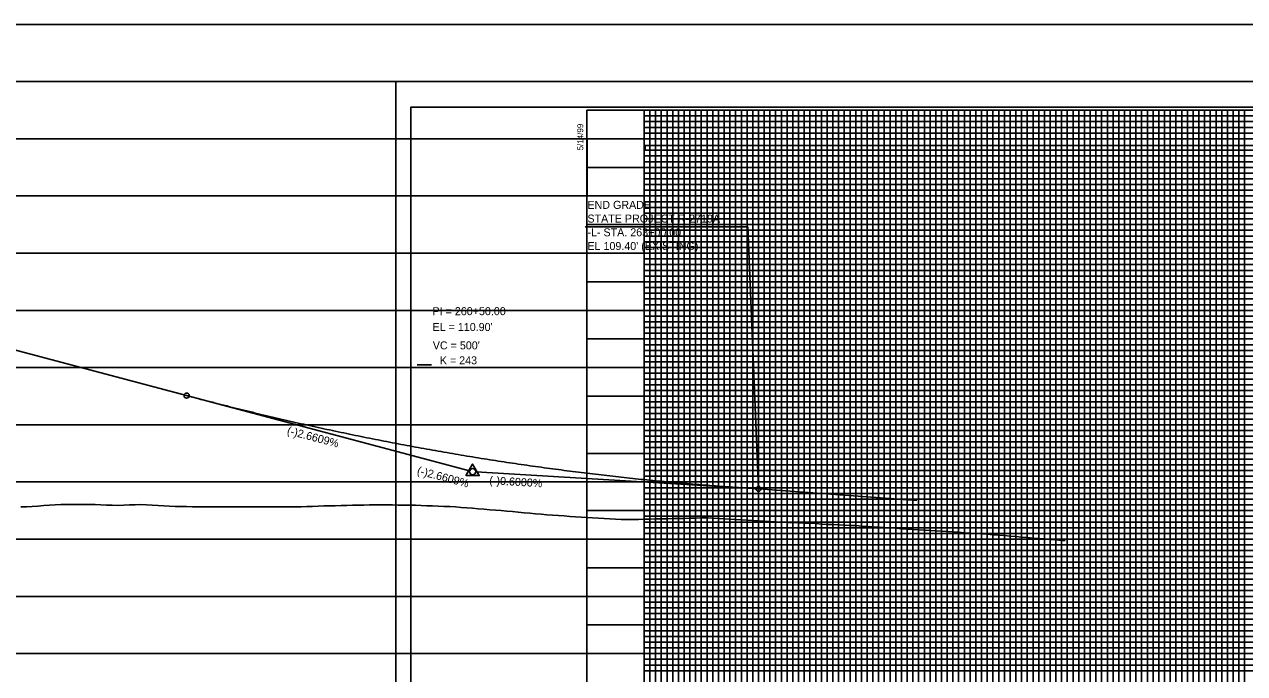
# Model space of a CAD drawing. Extents: x 2345490 to 2436403, y 465165 to 573888.
# Drawn here: x 2405980 to 2407047, y 564809 to 565377 of the extents above; entities that cross this region are included whole.
import ezdxf

# ---------------------------------------------------------------- set-up
doc = ezdxf.new("R2010")
doc.units = 0
for name, color, linetype in [('Old_Level_1', 7, 'Continuous'), ('Old_Level_18', 7, 'Continuous'), ('Old_Level_2', 7, 'Continuous'), ('Old_Level_41', 7, 'Continuous'), ('Old_Level_42', 7, 'Continuous'), ('Old_Level_43', 7, 'Continuous'), ('Old_Level_50', 7, 'Continuous'), ('Old_Level_51', 7, 'Continuous'), ('Old_Level_57', 7, 'Continuous')]:
    doc.layers.add(name, color=color, linetype=linetype)

msp = doc.modelspace()

# ---------------------------------------------------------------- linework, layer by layer
at = {"layer": 'Old_Level_1'}
msp.add_line((2406621.5425, 564970.534), (2406759.97925, 564960.44675), dxfattribs=at)
for points in [[(2405976.5425, 564954.73175), (2405981.5425, 564954.8265), (2405986.5425, 564955.1705), (2405991.5425, 564955.5145), (2405996.5425, 564955.8585), (2406001.5425, 564956.2025), (2406006.5425, 564956.5465), (2406011.5425, 564956.8905), (2406016.5425, 564956.85225), (2406021.5425, 564956.84275), (2406026.5425, 564956.8335), (2406031.5425, 564956.82425), (2406036.5425, 564956.815), (2406041.5425, 564956.762), (2406046.5425, 564956.56725), (2406051.5425, 564956.3725), (2406056.5425, 564956.17775), (2406061.5425, 564956.0775), (2406066.5425, 564956.37575), (2406071.5425, 564956.52725), (2406076.5425, 564956.67875), (2406081.5425, 564956.83025), (2406086.5425, 564956.58375), (2406091.5425, 564956.27925), (2406096.5425, 564955.975), (2406101.5425, 564955.6705), (2406106.5425, 564955.366), (2406111.5425, 564955.047), (2406116.5425, 564955.00675), (2406121.5425, 564954.96625), (2406126.5425, 564954.92575), (2406131.5425, 564954.8855), (2406136.5425, 564954.91375), (2406141.5425, 564954.90425), (2406146.5425, 564954.89475), (2406151.5425, 564954.88425), (2406156.5425, 564954.88), (2406161.5425, 564954.87825), (2406166.5425, 564954.87675), (2406171.5425, 564954.87525), (2406176.5425, 564954.87375), (2406181.5425, 564954.872), (2406186.5425, 564954.8555), (2406191.5425, 564954.862), (2406196.5425, 564954.86825), (2406201.5425, 564954.87475), (2406206.5425, 564954.88125), (2406211.5425, 564954.8875), (2406216.5425, 564954.89625), (2406221.5425, 564954.94025), (2406226.5425, 564955.0905), (2406231.5425, 564955.241), (2406236.5425, 564955.39125), (2406241.5425, 564955.54175), (2406246.5425, 564955.692), (2406251.5425, 564955.8135), (2406256.5425, 564955.9215), (2406261.5425, 564956.02925), (2406266.5425, 564956.137), (2406271.5425, 564956.24475), (2406276.5425, 564956.35275), (2406281.5425, 564956.4605), (2406286.5425, 564956.54675), (2406291.5425, 564956.5035), (2406296.5425, 564956.46575), (2406301.5425, 564956.428), (2406306.5425, 564956.3905), (2406311.5425, 564956.35275), (2406316.5425, 564956.315), (2406321.5425, 564956.231), (2406326.5425, 564956.01075), (2406331.5425, 564955.7905), (2406336.5425, 564955.57), (2406341.5425, 564955.34975), (2406346.5425, 564955.1295), (2406351.5425, 564955.02775), (2406356.5425, 564954.7765), (2406361.5425, 564954.36925), (2406366.5425, 564953.96175), (2406371.5425, 564953.55425)], [(2406371.5425, 564953.55425), (2406376.5425, 564953.14675), (2406381.5425, 564952.7395), (2406386.5425, 564952.332), (2406391.5425, 564951.9245), (2406396.5425, 564951.50025), (2406401.5425, 564951.043), (2406406.5425, 564950.58575), (2406411.5425, 564950.1285), (2406416.5425, 564949.671), (2406421.5425, 564949.21375), (2406426.5425, 564948.7565), (2406431.5425, 564948.30825), (2406436.5425, 564947.94125), (2406441.5425, 564947.574), (2406446.5425, 564947.207), (2406451.5425, 564946.84), (2406456.5425, 564946.473), (2406461.5425, 564946.106), (2406466.5425, 564945.739), (2406471.5425, 564945.427), (2406476.5425, 564945.1275), (2406481.5425, 564944.828), (2406486.5425, 564944.5285), (2406491.5425, 564944.22925), (2406496.5425, 564943.92975), (2406501.5425, 564943.63025), (2406506.5425, 564943.60525), (2406511.5425, 564943.729), (2406516.5425, 564943.85275), (2406521.5425, 564943.9765), (2406526.5425, 564944.1), (2406531.5425, 564944.22375), (2406536.5425, 564944.3475), (2406541.5425, 564944.38225), (2406546.5425, 564944.5015), (2406551.5425, 564944.622), (2406556.5425, 564944.74225), (2406561.5425, 564944.86275), (2406566.5425, 564944.98325), (2406571.5425, 564945.1035), (2406576.5425, 564945.175), (2406581.5425, 564944.889), (2406586.5425, 564944.603), (2406591.5425, 564944.317), (2406596.5425, 564944.031), (2406601.5425, 564943.745), (2406606.5425, 564943.4655), (2406611.5425, 564943.1775), (2406616.5425, 564942.8855), (2406621.5425, 564942.5935), (2406626.5425, 564942.3015), (2406631.5425, 564942.00925), (2406636.5425, 564941.70725), (2406641.5425, 564941.42175), (2406646.5425, 564941.2255), (2406651.5425, 564941.0295), (2406656.5425, 564940.83325), (2406661.5425, 564940.63725), (2406666.5425, 564940.441), (2406671.5425, 564940.17575), (2406676.5425, 564939.719), (2406681.5425, 564939.49425), (2406686.5425, 564939.2695), (2406691.5425, 564939.04475), (2406696.5425, 564938.82), (2406701.5425, 564938.59525), (2406706.5425, 564938.34675), (2406711.5425, 564937.8545), (2406716.5425, 564937.5505), (2406721.5425, 564937.24625), (2406726.5425, 564936.94225), (2406731.5425, 564936.63825), (2406736.5425, 564936.334), (2406741.5425, 564936.03), (2406746.5425, 564935.71925), (2406751.5425, 564935.4005), (2406756.5425, 564935.0815), (2406761.5425, 564934.76275), (2406766.5425, 564934.44375), (2406771.5425, 564934.125), (2406776.5425, 564933.806), (2406781.5425, 564933.56775), (2406786.5425, 564933.23125), (2406791.5425, 564932.8945), (2406796.5425, 564932.55775), (2406801.5425, 564932.22125), (2406806.5425, 564931.8845), (2406811.5425, 564931.57125), (2406816.5425, 564931.191), (2406821.5425, 564930.81075), (2406826.5425, 564930.4305), (2406831.5425, 564930.05025), (2406836.5425, 564929.67025), (2406841.5425, 564929.264), (2406846.5425, 564928.8365), (2406851.5425, 564928.409), (2406856.5425, 564927.98175), (2406861.5425, 564927.55425), (2406866.5425, 564927.127), (2406871.5425, 564926.70975)], [(2406871.5425, 564926.70975), (2406876.5425, 564926.304), (2406881.5425, 564925.89825), (2406886.5425, 564925.4925), (2406889.5525, 564925.24825)]]:
    msp.add_lwpolyline(points, dxfattribs=at)
at = {"layer": 'Old_Level_18'}
msp.add_lwpolyline([(2407971.5425, 565301.534), (2406471.5425, 565301.534), (2406471.5425, 564251.534), (2407971.5425, 564251.534)], close=True, dxfattribs=at)
at = {"layer": 'Old_Level_2'}
for p, q in [((2406470.013, 565199.6125), (2406612.13125, 565199.6125)), ((2406621.5425, 564970.534), (2406612.13125, 565199.6125)), ((2405946.5425, 565098.62075), (2406121.5425, 565052.0555)), ((2406121.5425, 565052.0555), (2406368.885, 564986.241)), ((2406621.5425, 564970.534), (2406374.28775, 564985.36925))]:
    msp.add_line(p, q, dxfattribs=at)
msp.add_lwpolyline([(2406365.68225, 564982.10625), (2406377.42475, 564982.10625), (2406371.55375, 564992.232)], close=True, dxfattribs=at)
for centre, radius in [((2406121.5425, 565052.0555), 2.25), ((2406371.5425, 564985.534), 2.75), ((2406621.5425, 564970.534), 2.25)]:
    msp.add_circle(centre, radius, dxfattribs=at)
msp.add_spline([(2406121.5425, 565052.0555), (2406131.5425, 565049.41525), (2406141.5425, 565046.81625), (2406151.5425, 565044.2585), (2406161.5425, 565041.742), (2406171.5425, 565039.2665), (2406181.5425, 565036.83225), (2406191.5425, 565034.43925), (2406201.5425, 565032.0875), (2406211.5425, 565029.777), (2406221.5425, 565027.50775), (2406231.5425, 565025.27975), (2406241.5425, 565023.09275), (2406251.5425, 565020.94725), (2406261.5425, 565018.84275), (2406271.5425, 565016.7795), (2406281.5425, 565014.7575), (2406291.5425, 565012.77675), (2406301.5425, 565010.83725), (2406311.5425, 565008.93875), (2406321.5425, 565007.08175), (2406331.5425, 565005.26575), (2406341.5425, 565003.491), (2406351.5425, 565001.7575), (2406361.5425, 565000.06525), (2406371.5425, 564998.41425), (2406381.5425, 564996.8045), (2406391.5425, 564995.236), (2406401.5425, 564993.7085), (2406411.5425, 564992.22225), (2406421.5425, 564990.77725), (2406431.5425, 564989.3735), (2406441.5425, 564988.011), (2406451.5425, 564986.68975), (2406461.5425, 564985.40975), (2406471.5425, 564984.17075), (2406481.5425, 564982.97325), (2406491.5425, 564981.81675), (2406501.5425, 564980.7015), (2406511.5425, 564979.6275), (2406521.5425, 564978.59475), (2406531.5425, 564977.60325), (2406541.5425, 564976.65275), (2406551.5425, 564975.74375), (2406561.5425, 564974.87575), (2406571.5425, 564974.049), (2406581.5425, 564973.2635), (2406591.5425, 564972.51925), (2406601.5425, 564971.81625), (2406611.5425, 564971.1545), (2406621.5425, 564970.534)], degree=3, dxfattribs=at)
at = {"layer": 'Old_Level_41'}
msp.add_line((2406323.0425, 565079.034), (2406335.5425, 565079.034), dxfattribs=at)
for points in [[(2406471.5425, 565301.534), (2406521.5425, 565301.534), (2406521.5425, 564276.534), (2406571.5425, 564276.534), (2406571.5425, 565301.534), (2406621.5425, 565301.534), (2406621.5425, 564276.534), (2406671.5425, 564276.534), (2406671.5425, 565301.534), (2406721.5425, 565301.534), (2406721.5425, 564276.534), (2406771.5425, 564276.534), (2406771.5425, 565301.534), (2406821.5425, 565301.534), (2406821.5425, 564276.534), (2406871.5425, 564276.534), (2406871.5425, 565301.534), (2406921.5425, 565301.534), (2406921.5425, 564276.534), (2406971.5425, 564276.534), (2406971.5425, 565301.534), (2407021.5425, 565301.534), (2407021.5425, 564276.534), (2407071.5425, 564276.534)], [(2406546.5425, 564276.534), (2406546.5425, 565301.534), (2406596.5425, 565301.534), (2406596.5425, 564276.534), (2406646.5425, 564276.534), (2406646.5425, 565301.534), (2406696.5425, 565301.534), (2406696.5425, 564276.534), (2406746.5425, 564276.534), (2406746.5425, 565301.534), (2406796.5425, 565301.534), (2406796.5425, 564276.534), (2406846.5425, 564276.534), (2406846.5425, 565301.534), (2406896.5425, 565301.534), (2406896.5425, 564276.534), (2406946.5425, 564276.534), (2406946.5425, 565301.534), (2406996.5425, 565301.534), (2406996.5425, 564276.534), (2407046.5425, 564276.534), (2407046.5425, 565301.534), (2407096.5425, 565301.534)], [(2406471.5425, 565251.534), (2407771.4925, 565251.534)], [(2407771.4925, 565201.534), (2406471.5425, 565201.534), (2406471.5425, 565151.484), (2407971.5425, 565151.484)], [(2407971.5425, 565126.534), (2406471.5425, 565126.534), (2406471.5425, 565176.534), (2407771.4925, 565176.534)], [(2407971.5425, 565101.534), (2406471.5425, 565101.534), (2406471.5425, 565051.534), (2407971.5425, 565051.534)], [(2407971.5425, 565026.534), (2406471.5425, 565026.534), (2406471.5425, 565076.534), (2407971.5425, 565076.534)], [(2407971.5425, 565001.534), (2406471.5425, 565001.534), (2406471.5425, 564951.534), (2407971.5425, 564951.534)], [(2407971.5425, 564901.534), (2406471.5425, 564901.534), (2406471.5425, 564851.534), (2407971.5425, 564851.534)]]:
    msp.add_lwpolyline(points, dxfattribs=at)
at = {"layer": 'Old_Level_42'}
for points in [[(2407771.4925, 565226.534), (2406471.6425, 565226.534), (2406471.6425, 565276.484), (2407771.4925, 565276.484)], [(2407971.5425, 564926.534), (2406471.5425, 564926.534), (2406471.5425, 564976.534), (2407971.5425, 564976.534)], [(2407971.5425, 564826.534), (2406471.5425, 564826.534), (2406471.5425, 564876.534), (2407971.5425, 564876.534)]]:
    msp.add_lwpolyline(points, dxfattribs=at)
at = {"layer": 'Old_Level_43'}
for p, q in [((2407921.5425, 565121.534), (2406521.5425, 565121.534)), ((2406521.5425, 565121.534), (2406521.5425, 565116.534)), ((2406521.5425, 565116.534), (2407921.5425, 565116.534)), ((2407921.5425, 565096.534), (2406521.5425, 565096.534))]:
    msp.add_line(p, q, dxfattribs=at)
for points in [[(2406526.5425, 565301.534), (2406531.5425, 565301.534), (2406536.5425, 565301.534), (2406541.5425, 565301.534), (2406551.5425, 565301.534), (2406518.4925, 565301.534), (2406523.4925, 565301.534), (2406481.5425, 565301.534), (2406486.5425, 565301.534), (2406491.5425, 565301.534), (2406501.5425, 565301.534), (2406506.5425, 565301.534), (2406511.5425, 565301.534), (2406516.5425, 565301.534), (2406526.5425, 565301.534), (2406526.5425, 564276.534)], [(2406531.5425, 564276.534), (2406531.5425, 565301.534), (2406536.5425, 565301.534), (2406536.5425, 564276.534)], [(2406541.5425, 564276.534), (2406541.5425, 565301.534), (2406551.5425, 565301.534), (2406551.5425, 564276.534)], [(2406556.5425, 564276.534), (2406556.5425, 565301.534), (2406561.5425, 565301.534), (2406561.5425, 564276.534)], [(2406566.5425, 564276.534), (2406566.5425, 565301.534), (2406576.5425, 565301.534), (2406576.5425, 564276.534)], [(2406581.5425, 564276.534), (2406581.5425, 565301.534), (2406586.5425, 565301.534), (2406586.5425, 564276.534)], [(2406591.5425, 564276.534), (2406591.5425, 565301.534), (2406601.5425, 565301.534), (2406601.5425, 564276.534)], [(2406606.5425, 564276.534), (2406606.5425, 565301.534), (2406611.5425, 565301.534), (2406611.5425, 564276.534)], [(2406616.5425, 564276.534), (2406616.5425, 565301.534), (2406626.5425, 565301.534), (2406626.5425, 564276.534)], [(2406631.5425, 564276.534), (2406631.5425, 565301.534), (2406636.5425, 565301.534), (2406636.5425, 564276.534)], [(2406641.5425, 564276.534), (2406641.5425, 565301.534), (2406651.5425, 565301.534), (2406651.5425, 564276.534)], [(2406656.5425, 564276.534), (2406656.5425, 565301.534), (2406661.5425, 565301.534), (2406661.5425, 564276.534)], [(2406666.5425, 564276.534), (2406666.5425, 565301.534), (2406676.5425, 565301.534), (2406676.5425, 564276.534)], [(2406681.5425, 564276.534), (2406681.5425, 565301.534), (2406686.5425, 565301.534), (2406686.5425, 564276.534)], [(2406691.5425, 564276.534), (2406691.5425, 565301.534), (2406701.5425, 565301.534), (2406701.5425, 564276.534)], [(2406706.5425, 564276.534), (2406706.5425, 565301.534), (2406711.5425, 565301.534), (2406711.5425, 564276.534)], [(2406716.5425, 564276.534), (2406716.5425, 565301.534), (2406726.5425, 565301.534), (2406726.5425, 564276.534)], [(2406731.5425, 564276.534), (2406731.5425, 565301.534), (2406731.5425, 565301.534), (2406736.5425, 565301.534), (2406736.5425, 564276.534)], [(2406741.5425, 564276.534), (2406741.5425, 565301.534), (2406751.5425, 565301.534), (2406751.5425, 564276.534)], [(2406756.5425, 564276.534), (2406756.5425, 565301.534), (2406761.5425, 565301.534), (2406761.5425, 564276.534)], [(2406766.5425, 564276.534), (2406766.5425, 565301.534), (2406776.5425, 565301.534), (2406776.5425, 564276.534)], [(2406781.5425, 564276.534), (2406781.5425, 565301.534), (2406786.5425, 565301.534), (2406786.5425, 564276.534)], [(2406791.5425, 564276.534), (2406791.5425, 565301.534), (2406801.5425, 565301.534), (2406801.5425, 564276.534)], [(2406806.5425, 564276.534), (2406806.5425, 565301.534), (2406811.5425, 565301.534), (2406811.5425, 564276.534)], [(2406816.5425, 564276.534), (2406816.5425, 565301.534), (2406826.5425, 565301.534), (2406826.5425, 564276.534)], [(2406831.5425, 564276.534), (2406831.5425, 565301.534), (2406836.5425, 565301.534), (2406836.5425, 564276.534)], [(2406841.5425, 564276.534), (2406841.5425, 565301.534), (2406851.5425, 565301.534), (2406851.5425, 564276.534)], [(2406856.5425, 565301.534), (2406856.5425, 564276.534), (2406861.5425, 564276.534), (2406861.5425, 565301.534)], [(2406856.5425, 565300.934), (2406856.5425, 564276.534), (2406861.5425, 564276.534), (2406861.5425, 565300.934)], [(2406866.5425, 564276.534), (2406866.5425, 565301.534), (2406876.5425, 565301.534), (2406876.5425, 564276.534)], [(2406881.5425, 564276.534), (2406881.5425, 565301.534), (2406886.5425, 565301.534), (2406886.5425, 564276.534)], [(2406891.5425, 564276.534), (2406891.5425, 565301.534), (2406901.5425, 565301.534), (2406901.5425, 564276.534)], [(2406906.5425, 564276.534), (2406906.5425, 565301.534), (2406911.5425, 565301.534), (2406911.5425, 564276.534)], [(2406916.5425, 564276.534), (2406916.5425, 565301.534), (2406926.5425, 565301.534), (2406926.5425, 564276.534)], [(2406931.5425, 564276.534), (2406931.5425, 565301.534), (2406936.5425, 565301.534), (2406936.5425, 564276.534)], [(2406941.5425, 564276.534), (2406941.5425, 565301.534), (2406951.5425, 565301.534), (2406951.5425, 564276.534)], [(2406956.5425, 564276.534), (2406956.5425, 565301.534), (2406961.5425, 565301.534), (2406961.5425, 564276.534)], [(2406966.5425, 564276.534), (2406966.5425, 565301.534), (2406976.5425, 565301.534), (2406976.5425, 564276.534)], [(2406981.5425, 564276.534), (2406981.5425, 565301.534), (2406986.5425, 565301.534), (2406986.5425, 564276.534)], [(2406991.5425, 564276.534), (2406991.5425, 565301.534), (2407001.5425, 565301.534), (2407001.5425, 564276.534)], [(2407006.5425, 565301.534), (2407006.5425, 564276.534), (2407011.5425, 564276.534), (2407011.5425, 565301.534), (2407016.5425, 565301.534), (2407016.5425, 564276.534), (2407026.5425, 564276.534), (2407026.5425, 565301.534), (2407031.5425, 565301.534), (2407031.5425, 564276.534), (2407036.5425, 564276.534), (2407036.5425, 565301.534), (2407041.5425, 565301.534), (2407041.5425, 564276.534)], [(2407771.4925, 565296.534), (2406521.5425, 565296.534), (2406521.5425, 565291.534), (2407771.4925, 565291.534)], [(2407771.4925, 565286.534), (2406521.5425, 565286.534), (2406521.5425, 565281.534), (2407771.4925, 565281.534)], [(2407771.4925, 565270.784), (2406522.5425, 565270.784), (2406522.5425, 565266.534), (2407771.4925, 565266.534)], [(2407771.4925, 565261.534), (2406521.5425, 565261.534), (2406521.5425, 565256.534), (2407771.4925, 565256.534)], [(2407771.4925, 565246.534), (2406521.5425, 565246.534), (2406521.5425, 565241.534), (2407771.4925, 565241.534)], [(2407771.4925, 565236.534), (2406521.5425, 565236.534), (2406521.5425, 565231.534), (2407771.4925, 565231.534)], [(2407771.4925, 565221.534), (2406521.5425, 565221.534), (2406521.5425, 565216.534), (2407771.4925, 565216.534)], [(2407771.4925, 565211.534), (2406521.5425, 565211.534), (2406521.5425, 565206.534), (2407771.4925, 565206.534)], [(2407771.4925, 565196.534), (2406521.5425, 565196.534), (2406521.5425, 565191.534), (2407771.4925, 565191.534)], [(2407771.4925, 565186.534), (2406521.5425, 565186.534), (2406521.5425, 565181.534), (2407771.4925, 565181.534)], [(2407771.4925, 565171.534), (2406521.5425, 565171.534), (2406521.5425, 565166.534), (2407771.4925, 565166.534)], [(2407921.5425, 565161.534), (2406521.5425, 565161.534), (2406521.5425, 565161.534), (2406521.5425, 565141.534), (2407921.5425, 565141.534)], [(2406521.5425, 565156.534), (2407921.5425, 565156.534)], [(2407921.5425, 565146.534), (2406521.5425, 565146.534)], [(2407921.5425, 565136.534), (2406521.5425, 565136.534), (2406521.5425, 565131.534), (2407921.5425, 565131.534)], [(2407921.5425, 565111.534), (2406521.5425, 565111.534), (2406521.5425, 565106.534), (2407921.5425, 565106.534)], [(2407921.5425, 565091.534), (2406521.5425, 565091.534), (2406521.5425, 565086.534), (2407921.5425, 565086.534)], [(2407921.5425, 565081.534), (2406521.5425, 565081.534)], [(2406521.5425, 565071.534), (2407921.5425, 565071.534)], [(2407921.5425, 565066.534), (2406521.5425, 565066.534), (2406521.5425, 565061.534), (2407921.5425, 565061.534)], [(2407921.5425, 565056.534), (2406521.5425, 565056.534), (2406521.5425, 565046.534), (2407921.5425, 565046.534)], [(2407921.5425, 565041.534), (2406521.5425, 565041.534), (2406521.5425, 565036.534), (2407921.5425, 565036.534)], [(2407921.5425, 565031.534), (2406521.5425, 565031.534), (2406521.5425, 565021.534), (2407921.5425, 565021.534)], [(2407921.5425, 565016.534), (2406521.5425, 565016.534), (2406521.5425, 565011.534), (2407921.5425, 565011.534)], [(2407921.5425, 565006.534), (2406521.5425, 565006.534), (2406521.5425, 564996.534), (2407921.5425, 564996.534)], [(2407921.5425, 564991.534), (2406521.5425, 564991.534), (2406521.5425, 564986.534), (2407921.5425, 564986.534)], [(2407921.5425, 564981.534), (2406521.5425, 564981.534), (2406521.5425, 564971.534), (2407921.5425, 564971.534)], [(2407921.5425, 564966.534), (2406521.5425, 564966.534), (2406521.5425, 564961.534), (2407921.5425, 564961.534)], [(2407921.5425, 564956.534), (2406521.5425, 564956.534), (2406521.5425, 564946.534), (2407921.5425, 564946.534)], [(2407921.5425, 564941.534), (2406521.5425, 564941.534), (2406521.5425, 564936.534), (2407921.5425, 564936.534)], [(2407921.5425, 564931.534), (2406521.5425, 564931.534), (2406521.5425, 564921.534), (2407921.5425, 564921.534)], [(2407921.5425, 564916.534), (2406521.5425, 564916.534), (2406521.5425, 564911.534), (2407921.5425, 564911.534)], [(2407921.5425, 564906.534), (2406521.5425, 564906.534), (2406521.5425, 564896.534), (2407921.5425, 564896.534)], [(2407921.5425, 564891.534), (2406521.5425, 564891.534), (2406521.5425, 564886.534), (2407921.5425, 564886.534)], [(2407921.5425, 564881.534), (2406521.5425, 564881.534), (2406521.5425, 564871.534), (2407921.5425, 564871.534)], [(2407921.5425, 564866.534), (2406521.5425, 564866.534), (2406521.5425, 564861.534), (2407921.5425, 564861.534)], [(2407921.5425, 564856.534), (2406521.5425, 564856.534), (2406521.5425, 564846.534), (2407921.5425, 564846.534)], [(2407921.5425, 564841.534), (2406521.5425, 564841.534), (2406521.5425, 564836.534), (2407921.5425, 564836.534)], [(2407921.5425, 564831.534), (2406521.5425, 564831.534), (2406521.5425, 564821.534), (2407921.5425, 564821.534)], [(2407921.5425, 564816.534), (2406521.5425, 564816.534), (2406521.5425, 564811.534), (2407921.5425, 564811.534)]]:
    msp.add_lwpolyline(points, dxfattribs=at)
at = {"layer": 'Old_Level_50'}
msp.add_lwpolyline([(2407984.0425, 565304.084), (2406317.5425, 565304.084), (2406317.5425, 564248.984), (2407984.0425, 564248.984)], close=True, dxfattribs=at)
at = {"layer": 'Old_Level_51'}
msp.add_lwpolyline([(2407988.5425, 565326.534), (2406304.5425, 565326.534), (2406304.5425, 564226.534), (2407988.5425, 564226.534)], close=True, dxfattribs=at)
at = {"layer": 'Old_Level_57'}
for p, q in [((2381271.5425, 565376.534), (2410861.12275, 565376.534)), ((2381271.5425, 565326.534), (2410861.12275, 565326.534)), ((2381271.5425, 565276.534), (2410861.12275, 565276.534)), ((2381271.5425, 565226.534), (2410861.12275, 565226.534)), ((2381271.5425, 565176.534), (2410861.12275, 565176.534)), ((2381271.5425, 565126.534), (2410861.12275, 565126.534)), ((2381271.5425, 565076.534), (2410861.12275, 565076.534)), ((2381271.5425, 565026.534), (2410861.12275, 565026.534)), ((2381271.5425, 564976.534), (2410861.12275, 564976.534)), ((2381271.5425, 564926.534), (2410861.12275, 564926.534)), ((2381271.5425, 564876.534), (2410861.12275, 564876.534)), ((2381271.5425, 564826.534), (2410861.12275, 564826.534))]:
    msp.add_line(p, q, dxfattribs=at)

# ---------------------------------------------------------------- texts
at = {"layer": 'Old_Level_2'}
for s, height, p in [('END GRADE', 7.000001, (2406471.96275, 565215.296)), ('STATE PROJECT R-2719A', 7.0000005, (2406471.96275, 565203.29575)), ('-L- STA. 263+00.00', 7.0000005, (2406471.96275, 565191.29575)), ("EL 109.40' (EXISTING)", 7.0000005, (2406471.96275, 565179.29575)), ('PI = 260+50.00', 7.0000005, (2406336.5425, 565122.349)), ("EL = 110.90'", 7.0000005, (2406336.5425, 565108.534)), ("VC = 500'", 7.000001, (2406336.76175, 565092.44125)), ('K = 243', 7.000001, (2406342.945, 565079.38225))]:
    msp.add_text(s, height=height, dxfattribs=at).set_placement(p)
for s, rotation, p in [('(-)2.6609%', 345.09959722, (2406208.7945, 565018.461)), ('(-)2.6609%', 345.09959722, (2406322.48075, 564983.49175)), ('(-)0.6000%', 356.56636944, (2406386.0625, 564974.64475))]:
    msp.add_text(s, height=7.000001, rotation=rotation, dxfattribs=at).set_placement(p)
at = {"layer": 'Old_Level_41'}
msp.add_text('5/14/99', height=5.25, rotation=90, dxfattribs=at).set_placement((2406468.2925, 565266.334))

doc.saveas('drawing.dxf')
